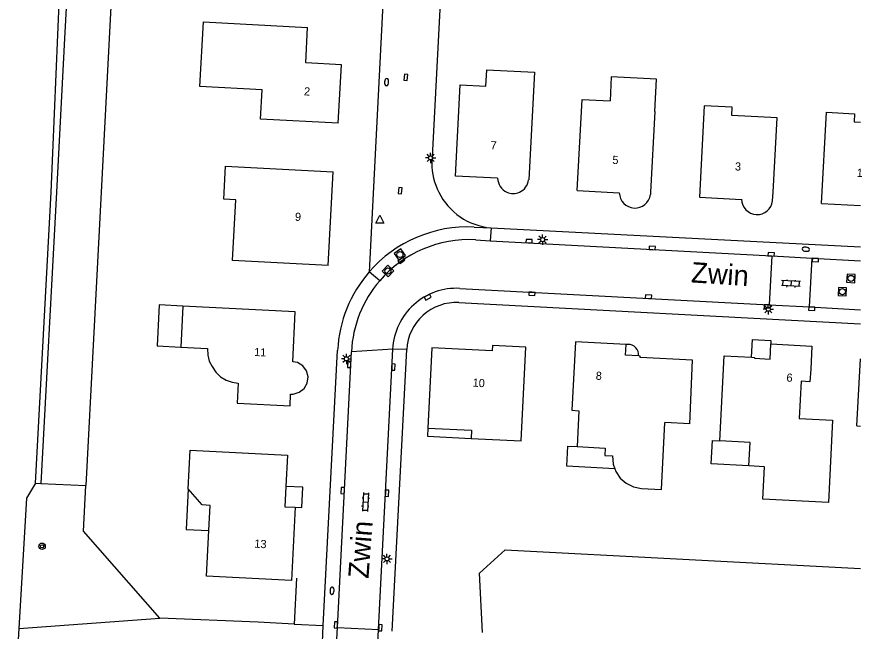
# Model space of a CAD drawing. Extents: x 128999 to 131010, y 395498 to 399007.
# Drawn here: x 130896.6 to 131000.2, y 395946.2 to 396021.5 of the extents above; entities that cross this region are included whole.
import ezdxf

# ---------------------------------------------------------------- set-up
doc = ezdxf.new("R2010")
doc.units = 0
for name, color, linetype in [('gg-afsc-erfafscheiding', 7, 'Continuous'), ('gg-afsc-hekwerk', 7, 'Continuous'), ('gg-afsc-muur', 7, 'Continuous'), ('gg-anno-huisnummerreeks BGT', 7, 'Continuous'), ('gg-anno-openbare ruimte label', 7, 'Continuous'), ('gg-bbg-gedigitaliseerde bebouwing', 7, 'Continuous'), ('gg-bbg-hoofdgebouw', 7, 'Continuous'), ('gg-bbg-luifel en loopbrug', 7, 'Continuous'), ('gg-knt-verharding', 7, 'Continuous'), ('gg-kntw-beschoeiing', 7, 'Continuous'), ('gt-grn-groengrens', 7, 'Continuous'), ('gt-grn-vlakafsluiter', 7, 'Continuous'), ('gt-grn-weggrens', 7, 'Continuous'), ('gt-symb-boom', 7, 'Continuous'), ('gt-symb-brandkraan', 7, 'Continuous'), ('gt-symb-klinker verharding', 7, 'Continuous'), ('gt-symb-kolk', 7, 'Continuous'), ('gt-symb-lichtmast', 7, 'Continuous'), ('gt-symb-rioolschacht', 7, 'Continuous'), ('gt-symb-waterafsluiter', 7, 'Continuous')]:
    doc.layers.add(name, color=color, linetype=linetype)

# ---------------------------------------------------------------- blocks, each defined once
blk = doc.blocks.new('gt0-KOLK')
at = {"layer": 'gt-symb-kolk'}
blk.add_lwpolyline([(0, 0), (0.38, 0), (0.38, 0.4), (-0.38, 0.4), (-0.38, 0), (0, 0)], dxfattribs=at)
blk = doc.blocks.new('gt0-BR')
at = {"layer": 'gt-symb-brandkraan'}
for centre, radius, start, end in [((-0.24, 0), 0.206, 107.5669, 252.4331), ((0.6, -2.66), 3, 106.892, 107.5669), ((0, -0.69), 0.938, 73.108, 106.892), ((-0.6, -2.66), 3, 72.4331, 73.108), ((0.24, 0), 0.206, 287.567, 72.4331), ((0.6, 2.66), 3, 252.4331, 253.108), ((0, 0.69), 0.938, 253.108, 286.8921), ((-0.6, 2.66), 3, 286.8921, 287.567)]:
    blk.add_arc(centre, radius, start, end, dxfattribs=at)
blk = doc.blocks.new('gt0-LMAST')
at = {"layer": 'gt-symb-lichtmast'}
for p, q in [((-0.18, 0.17), (-0.45, 0.44)), ((-0.01, 0.25), (-0.01, 0.62)), ((0.17, 0.17), (0.44, 0.44)), ((-0.26, 0), (-0.63, 0)), ((-0.18, -0.18), (-0.45, -0.45)), ((-0.01, -0.25), (-0.01, -0.63)), ((0.44, -0.45), (0.17, -0.18)), ((0.24, 0), (0.62, 0))]:
    blk.add_line(p, q, dxfattribs=at)
blk.add_circle((-0.01, 0), 0.25, dxfattribs=at)
blk = doc.blocks.new('gt0-RS')
at = {"layer": 'gt-symb-rioolschacht'}
blk.add_lwpolyline([(-0.5, -0.5), (0.5, -0.5), (0.5, 0.5), (-0.5, 0.5)], close=True, dxfattribs=at)
blk.add_circle((0, 0), 0.375, dxfattribs=at)
blk = doc.blocks.new('gt0-KL1')
at = {"layer": 'gt-symb-klinker verharding'}
for p, q in [((-1.15, 0.3), (1.15, 0.3)), ((-1, -0.3), (-1, 0.3)), ((-0.5, 0.3), (-0.5, 0.45)), ((0, -0.3), (0, 0.3)), ((0.5, 0.3), (0.5, 0.45)), ((1, -0.3), (1, 0.3)), ((-1.15, -0.3), (1.15, -0.3)), ((-0.5, -0.45), (-0.5, -0.3)), ((0.5, -0.45), (0.5, -0.3))]:
    blk.add_line(p, q, dxfattribs=at)
blk = doc.blocks.new('gt0-BOOM')
at = {"layer": 'gt-symb-boom'}
for radius in [0.4, 0.2]:
    blk.add_circle((0, 0), radius, dxfattribs=at)
blk = doc.blocks.new('gt0-WAFSL')
at = {"layer": 'gt-symb-waterafsluiter'}
for p, q in [((-0.5, -0.33), (0, 0.67)), ((0, 0.67), (0.5, -0.33)), ((0.5, -0.33), (-0.5, -0.33))]:
    blk.add_line(p, q, dxfattribs=at)

msp = doc.modelspace()

# ---------------------------------------------------------------- linework, layer by layer
at = {"layer": 'gg-afsc-erfafscheiding'}
msp.add_lwpolyline([(130898.84, 395964.32), (130900.77, 396000), (130902.2, 396033.79)], dxfattribs=at)
at = {"layer": 'gg-afsc-hekwerk'}
for p, q in [((130897.75, 395962.51), (130896.8, 395946.53)), ((130896.8, 395946.53), (130896.58, 395942.79))]:
    msp.add_line(p, q, dxfattribs=at)
at = {"layer": 'gg-afsc-muur'}
for p, q in [((130930.87, 395952.7), (130930.57, 395947.08)), ((130930.57, 395947.08), (130926.14, 395947.3))]:
    msp.add_line(p, q, dxfattribs=at)
at = {"layer": 'gg-bbg-gedigitaliseerde bebouwing'}
for p, q in [((130974.8, 396009.9), (130974.28, 396000)), ((130916.94, 395986.03), (130916.69, 395981.02)), ((130930.69, 395985.33), (130916.94, 395986.03)), ((130979.07, 395971.63), (130976.03, 395971.78)), ((130999.56, 395971.35), (131000, 395971.32))]:
    msp.add_line(p, q, dxfattribs=at)
for points in [[(130935.97, 396008.45), (130926.46, 396008.96), (130926.66, 396012.53), (130919.01, 396012.95), (130919.45, 396020.89), (130932.22, 396020.19)], [(130974.8, 396009.9), (130974.99, 396013.86), (130969.46, 396014.13), (130969.31, 396011.19)], [(130965.27, 396000.19), (130965.87, 396011.37), (130969.31, 396011.19)], [(130989.29, 396000), (130989.78, 396009.1), (130984.24, 396009.4), (130984.29, 396010.4), (130980.85, 396010.58), (130980.26, 395999.4)], [(130995.24, 395998.61), (130995.83, 396009.79), (130999.28, 396009.61), (130999.22, 396008.61), (131000, 396008.57)], [(130923.42, 395999.07), (130921.93, 395999.15), (130922.14, 396003.19), (130935.36, 396002.49)], [(130934.76, 395991.01), (130923.03, 395991.64), (130923.42, 395999.07)], [(130916.69, 395981.02), (130919.95, 395980.85), (130919.97, 395980.03), (130920.15, 395979.28), (130920.5, 395978.65), (130920.96, 395977.94), (130921.56, 395977.38), (130922.24, 395976.97), (130922.99, 395976.7), (130923.69, 395976.61), (130923.57, 395974.15), (130930.09, 395973.82)], [(130965.05, 395981.66), (130964.6, 395973.27), (130965.49, 395973.22), (130965.26, 395968.82)], [(130969.88, 395966.11), (130970.01, 395965.76), (130970.53, 395964.97), (130971.3, 395964.34), (130972.2, 395963.89), (130973.17, 395963.7), (130975.6, 395963.58), (130976.03, 395971.78)], [(130996.6, 395972.06), (130996.08, 395961.95), (130988.05, 395962.37), (130988.25, 395966.36), (130986.33, 395966.46)], [(130986.33, 395966.46), (130986.48, 395969.34), (130982.76, 395969.53)], [(130917.58, 395963.65), (130917.83, 395968.39), (130929.76, 395967.75)], [(130965.26, 395968.82), (130968.7, 395968.64), (130968.66, 395967.74), (130969.61, 395967.68), (130969.67, 395966.68), (130969.88, 395966.11)], [(130920.11, 395958.52), (130920.27, 395961.62), (130919.3, 395961.67), (130917.58, 395963.65)], [(130930.25, 395952.4), (130919.81, 395952.94), (130920.11, 395958.52)]]:
    msp.add_lwpolyline(points, dxfattribs=at)
at = {"layer": 'gg-bbg-hoofdgebouw'}
for p, q in [((130934.76, 395991.01), (130935.36, 396002.49)), ((130965.27, 396000.19), (130970.44, 395999.91)), ((130974.28, 396000), (130974.27, 395999.72)), ((130989.24, 395998.93), (130989.29, 396000)), ((130980.26, 395999.4), (130985.42, 395999.12)), ((130995.24, 395998.61), (131000, 395998.36)), ((130971.29, 395981.33), (130965.05, 395981.66)), ((130999.56, 395971.35), (131000, 395979.57)), ((130929.76, 395967.75), (130929.56, 395963.94)), ((130930.71, 395961.38), (130930.25, 395952.4))]:
    msp.add_line(p, q, dxfattribs=at)
for points in [[(130935.97, 396008.45), (130936.36, 396015.62), (130931.99, 396015.86), (130932.22, 396020.19)], [(130955.51, 396001.71), (130950.35, 396001.98), (130950.94, 396013.16), (130954.09, 396012.99), (130954.2, 396015), (130960.04, 396014.69), (130959.33, 396001.51)], [(130930.09, 395973.82), (130930.14, 395975.23), (130930.46, 395975.24), (130931.18, 395975.49), (130931.79, 395975.96), (130932.17, 395976.6), (130932.28, 395977.38), (130932.08, 395978.12), (130931.62, 395978.73), (130930.99, 395979.14), (130930.4, 395979.22), (130930.69, 395985.33)], [(130958.98, 395980.99), (130954.89, 395981.2), (130954.86, 395980.55), (130947.47, 395980.93), (130946.96, 395971.09)], [(130952.28, 395969.82), (130958.39, 395969.51), (130958.98, 395980.99)], [(130972.79, 395979.94), (130971.21, 395980.04), (130971.29, 395981.33)], [(130986.67, 395979.77), (130987.01, 395979.75), (130987, 395979.65), (130988.92, 395979.55), (130989.02, 395981.4)], [(130989.02, 395981.4), (130994.06, 395981.14), (130993.91, 395978.32)], [(130979.07, 395971.63), (130979.43, 395979.4), (130972.98, 395979.73), (130972.99, 395979.92), (130972.79, 395979.94)], [(130982.76, 395969.53), (130983.29, 395979.95), (130986.67, 395979.77)], [(130993.91, 395978.32), (130993.82, 395976.77), (130992.72, 395976.83), (130992.49, 395972.27), (130996.6, 395972.06)], [(130946.96, 395971.09), (130952.33, 395970.82), (130952.28, 395969.82)], [(130929.56, 395963.94), (130929.43, 395961.45), (130930.71, 395961.38)]]:
    msp.add_lwpolyline(points, dxfattribs=at)
for centre, radius, start, end in [((130957.43, 396001.75), 1.91, 181.1958, 246.076), ((130957.42, 396001.76), 1.92, 293.8775, 352.5165), ((130957.43, 396001.75), 1.92, 246.1334, 293.8666), ((130972.36, 395999.97), 1.92, 181.6948, 352.3787), ((130987.34, 395999.18), 1.92, 181.5803, 352.629)]:
    msp.add_arc(centre, radius, start, end, dxfattribs=at)
at = {"layer": 'gg-bbg-luifel en loopbrug'}
msp.add_line((130971.49, 395981.32), (130971.29, 395981.33), dxfattribs=at)
for points in [[(130916.94, 395986.03), (130914.01, 395986.18), (130913.76, 395981.17), (130916.69, 395981.02)], [(130986.67, 395979.77), (130986.79, 395981.93), (130989.04, 395981.82), (130989.02, 395981.4)], [(130946.96, 395971.09), (130946.91, 395970.11), (130952.28, 395969.82)], [(130986.33, 395966.46), (130981.7, 395966.7), (130981.85, 395969.58), (130982.76, 395969.53)], [(130969.88, 395966.11), (130963.99, 395966.42), (130964.12, 395968.88), (130965.26, 395968.82)], [(130917.58, 395963.65), (130917.32, 395958.66), (130920.11, 395958.52)], [(130930.71, 395961.38), (130931.51, 395961.34), (130931.64, 395963.84), (130929.56, 395963.94)]]:
    msp.add_lwpolyline(points, dxfattribs=at)
msp.add_arc((130971.55, 395980.08), 1.25, 353.6362, 92.6988, dxfattribs=at)
at = {"layer": 'gg-knt-verharding'}
for p, q in [((130943.22, 396057.7), (130939.78, 395990.24)), ((130952.65, 395995.72), (130954.71, 395995.62)), ((130954.71, 395995.62), (131000, 395993.32)), ((130952.83, 395994.15), (130954.62, 395994.05)), ((130954.62, 395994.05), (130989.16, 395992.18)), ((130989.16, 395992.18), (130988.82, 395986.19)), ((130989.16, 395992.18), (130994.09, 395991.91)), ((130993.76, 395985.93), (130994.09, 395991.91)), ((130994.09, 395991.91), (131000, 395991.6)), ((130950.9, 395988.21), (130988.82, 395986.19)), ((130950.77, 395986.47), (131000, 395983.88)), ((130988.82, 395986.19), (130993.76, 395985.93)), ((130993.76, 395985.93), (131000, 395985.6)), ((130940.92, 395946.41), (130942.66, 395980.78)), ((130934.15, 395946.91), (130935.9, 395980.61)), ((130935.87, 395946.67), (130937.6, 395980.45)), ((130942.61, 395946.19), (130944.38, 395980.71)), ((130933.74, 395938.98), (130934.15, 395946.91)), ((130935.62, 395941.75), (130935.87, 395946.67)), ((130935.87, 395946.67), (130940.92, 395946.41)), ((130940.67, 395941.5), (130940.92, 395946.41))]:
    msp.add_line(p, q, dxfattribs=at)
msp.add_lwpolyline([(130951.3, 396097.33), (130954.3, 396097.18), (130960.04, 396090.88), (130958.45, 396061.3), (130950.46, 396061.73), (130947.45, 396003.56)], dxfattribs=at)
for centre, radius, start, end in [((130955.48, 396003.6), 8.04, 180.3214, 206.6262), ((130955.46, 396003.6), 8.02, 206.6724, 264.613), ((130951.84, 395979.78), 15.96, 87.0829, 139.0799), ((130952.04, 395979.71), 14.47, 86.8899, 139.3507), ((130951.84, 395979.78), 15.96, 139.0823, 177.03), ((130952.04, 395979.71), 14.47, 139.361, 177.0544), ((130950.48, 395980.38), 7.84, 86.9328, 177.1176), ((130950.45, 395980.4), 6.08, 87.0009, 177.0894)]:
    msp.add_arc(centre, radius, start, end, dxfattribs=at)
at = {"layer": 'gg-kntw-beschoeiing'}
msp.add_lwpolyline([(130953.65, 395946.03), (130953.28, 395953.29), (130956.44, 395956.17), (131000, 395953.87)], dxfattribs=at)
at = {"layer": 'gt-grn-groengrens'}
for p, q in [((130898.84, 395964.32), (130899.51, 395964.29)), ((130899.51, 395964.29), (130905.04, 395964.05)), ((130896.8, 395946.53), (130914.11, 395947.8))]:
    msp.add_line(p, q, dxfattribs=at)
msp.add_lwpolyline([(130907.75, 396116.77), (130902.42, 396018.83), (130901.43, 396000), (130899.51, 395964.29)], dxfattribs=at)
at = {"layer": 'gt-grn-vlakafsluiter'}
for p, q in [((130898.84, 395964.32), (130897.75, 395962.51)), ((130926.14, 395947.3), (130914.11, 395947.8)), ((130930.57, 395947.08), (130934.15, 395946.91))]:
    msp.add_line(p, q, dxfattribs=at)
for points in [[(130911.83, 396094.11), (130906.9, 396000), (130905.04, 395964.05)], [(130914.11, 395947.8), (130904.76, 395958.45), (130905.04, 395964.05)]]:
    msp.add_lwpolyline(points, dxfattribs=at)
at = {"layer": 'gt-grn-weggrens'}
for p, q in [((130954.71, 395995.62), (130954.62, 395994.05)), ((130941.07, 395989.13), (130939.78, 395990.24)), ((130942.66, 395980.78), (130937.6, 395980.45)), ((130944.38, 395980.71), (130942.66, 395980.78))]:
    msp.add_line(p, q, dxfattribs=at)

# ---------------------------------------------------------------- block references
at = {"layer": 'gt-symb-boom'}
msp.add_blockref('gt0-BOOM', (130899.66, 395956.6), dxfattribs=at)
at = {"layer": 'gt-symb-brandkraan'}
for p, rotation in [((130941.91, 396013.49), -93.15439218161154), ((130993.31, 395993.01), -5.625060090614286), ((130935.22, 395951.16), -94.70180831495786)]:
    msp.add_blockref('gt0-BR', p, dxfattribs=dict(at, rotation=rotation))
at = {"layer": 'gt-symb-klinker verharding'}
for p, rotation in [((130991.48, 395988.8), 177.0203262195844), ((130939.32, 395962.03), -93.21162577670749)]:
    msp.add_blockref('gt0-KL1', p, dxfattribs=dict(at, rotation=rotation))
at = {"layer": 'gt-symb-kolk'}
for p, rotation in [((130944.47, 396014.06), 84.31791506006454), ((130943.78, 396000.17), 84.31791506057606), ((130959.36, 395993.8), -3.036868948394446), ((130974.47, 395992.96), -2.979673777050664), ((130989.05, 395992.18), -3.036868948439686), ((130943.84, 395991.47), 34.8981235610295), ((130994.49, 395991.88), 177.0775273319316), ((130946.86, 395987.3), -152.23078731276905), ((130959.74, 395987.74), 177.0775273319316), ((130974.01, 395986.98), -3.0940580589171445), ((130988.59, 395986.19), 177.13473427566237), ((130994.05, 395985.91), 177.13473427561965), ((130937.52, 395978.88), 86.84560781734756), ((130942.55, 395978.57), -92.92247266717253), ((130936.73, 395963.42), 87.13473427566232), ((130941.76, 395963.12), -92.92247266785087), ((130935.88, 395946.96), 87.07752733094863), ((130940.94, 395946.63), -92.92247266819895)]:
    msp.add_blockref('gt0-KOLK', p, dxfattribs=dict(at, rotation=rotation))
at = {"layer": 'gt-symb-lichtmast'}
for p in [(130947.32, 396004.2), (130961.04, 395994.18), (130988.72, 395985.65), (130936.99, 395979.57), (130941.96, 395955.06)]:
    msp.add_blockref('gt0-LMAST', p, dxfattribs=at)
at = {"layer": 'gt-symb-rioolschacht'}
for p, rotation in [((130943.54, 395992.36), 35.64420015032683), ((130942.07, 395990.34), 46.134421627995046), ((130998.85, 395989.43), -3.6692540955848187), ((130997.79, 395987.81), -2.464663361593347)]:
    msp.add_blockref('gt0-RS', p, dxfattribs=dict(at, rotation=rotation))
at = {"layer": 'gt-symb-waterafsluiter'}
msp.add_blockref('gt0-WAFSL', (130941.08, 395996.53), dxfattribs=at)

# ---------------------------------------------------------------- texts
at = {"layer": 'gg-anno-huisnummerreeks BGT'}
for s, rotation, p in [('2', 356.8, (130931.76, 396011.87)), ('7', 357, (130954.64, 396005.26)), ('5', 357, (130969.57, 396003.47)), ('3', 357, (130984.6, 396002.67)), ('1', 356.9, (130999.53, 396001.89)), ('9', 357, (130930.65, 395996.5)), ('11', 357.3, (130925.65, 395979.93)), ('8', 357, (130967.53, 395977.02)), ('6', 357.1, (130990.92, 395976.79)), ('10', 357.1, (130952.44, 395976.17)), ('13', 357, (130925.67, 395956.44))]:
    msp.add_text(s, height=1, rotation=rotation, dxfattribs=at).set_placement(p)
at = {"layer": 'gg-anno-openbare ruimte label'}
for rotation, p in [(356.2, (130979.19, 395988.95)), (85.7, (130939.68, 395952.59))]:
    msp.add_text('Zwin', height=2.5, rotation=rotation, dxfattribs=at).set_placement(p)

doc.saveas('drawing.dxf')
